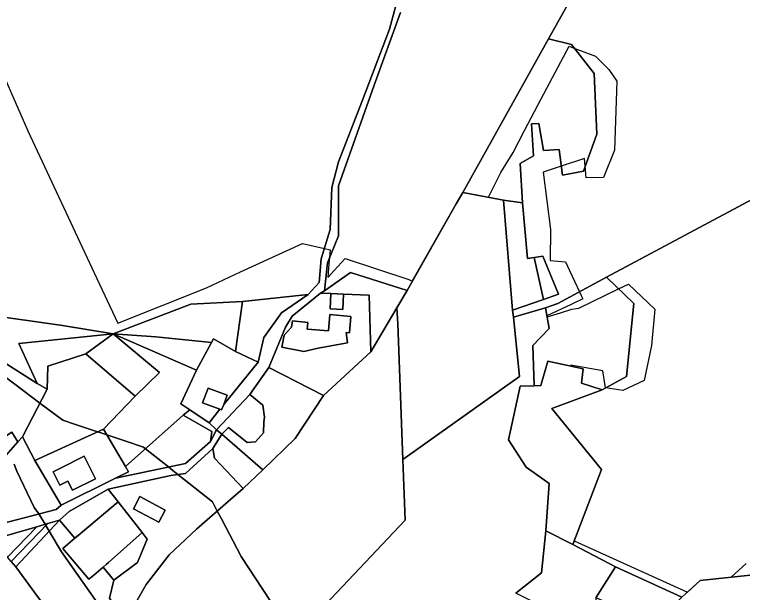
# Model space of a CAD drawing. Extents: x -477304 to -465429, y -1159113 to -1149210.
# Drawn here: x -470157.2 to -469867.1, y -1155272.4 to -1155042.1 of the extents above; entities that cross this region are included whole.
import ezdxf

# ---------------------------------------------------------------- set-up
doc = ezdxf.new("R2010")
doc.units = 0
for name, color, linetype in [('BPEJ_s', 7, 'Continuous'), ('orna_s', 7, 'Continuous'), ('ostatni_s', 7, 'Continuous'), ('PUPFL_s', 7, 'Continuous'), ('trav_porost_s', 7, 'Continuous')]:
    doc.layers.add(name, color=color, linetype=linetype)

msp = doc.modelspace()

# ---------------------------------------------------------------- linework, layer by layer
at = {"layer": 'BPEJ_s'}
for points in [[(-470166.83, -1155054.75), (-470151.92, -1155088.43), (-470125.42, -1155145.02), (-470116.04, -1155165.17), (-470080.7, -1155151.09), (-470067.14, -1155144.69), (-470042.42, -1155133.32), (-470033.63, -1155135.33), (-470031.36, -1155135.85), (-470031.62, -1155138.98), (-470031.98, -1155143.26), (-470032.29, -1155146.91), (-470029.76, -1155144.13), (-470025.37, -1155139.31), (-470000, -1155147.7), (-469998.64, -1155148.44), (-469981.16, -1155117.51), (-469978.52, -1155113.04), (-469968.24, -1155114.96), (-469963.33, -1155105.06), (-469958.5, -1155097.13), (-469953.9, -1155088.34), (-469947.28, -1155075.7), (-469936.14, -1155054.77), (-469933.92, -1155055.6), (-469925.61, -1155058.73), (-469920.34, -1155064.06), (-469917.12, -1155068.64), (-469918.05, -1155096.14), (-469922.39, -1155107.04), (-469929.33, -1155107.16), (-469929.7, -1155102.51), (-469929.94, -1155099.48), (-469939.25, -1155102.56), (-469946.42, -1155104.93), (-469943.51, -1155127.72), (-469943.63, -1155140.11), (-469937.56, -1155140.61), (-469935.93, -1155144.11), (-469931.97, -1155152.6), (-469931.28, -1155154.06), (-469930.62, -1155155.47), (-469935.38, -1155157.68), (-469945.03, -1155162.16), (-469944.95, -1155162.63), (-469939.57, -1155160.97), (-469935.02, -1155159.56), (-469932.3, -1155159.19), (-469916.43, -1155151.45), (-469912.48, -1155149.52), (-469901.95, -1155159.56), (-469903.25, -1155174.05), (-469906.22, -1155187.92), (-469914.77, -1155192.01), (-469921.58, -1155190.89), (-469922.7, -1155184.08), (-469935.46, -1155181.85), (-469935.5, -1155182.25), (-469930.47, -1155183.32), (-469931.17, -1155188.99), (-469922.95, -1155191.62), (-469943.04, -1155199.17), (-469923.2, -1155223.41), (-469934.09, -1155251.91), (-469889.01, -1155272.32), (-469883.93, -1155267.64), (-469871.5, -1155266.33), (-469865.61, -1155260.87)], [(-470166.83, -1155054.75), (-470151.92, -1155088.43), (-470125.42, -1155145.02), (-470116.04, -1155165.17), (-470080.7, -1155151.09), (-470067.14, -1155144.69), (-470042.42, -1155133.32), (-470033.63, -1155135.33), (-470031.36, -1155135.85), (-470031.62, -1155138.98), (-470031.98, -1155143.26), (-470032.29, -1155146.91), (-470029.76, -1155144.13), (-470025.37, -1155139.31), (-470000, -1155147.7), (-469998.64, -1155148.44), (-469981.16, -1155117.51), (-469978.52, -1155113.04), (-469968.24, -1155114.96), (-469963.33, -1155105.06), (-469958.5, -1155097.13), (-469953.9, -1155088.34), (-469947.28, -1155075.7), (-469936.14, -1155054.77), (-469933.92, -1155055.6), (-469925.61, -1155058.73), (-469920.34, -1155064.06), (-469917.12, -1155068.64), (-469918.05, -1155096.14), (-469922.39, -1155107.04), (-469929.33, -1155107.16), (-469929.7, -1155102.51), (-469929.94, -1155099.48), (-469939.25, -1155102.56), (-469946.42, -1155104.93), (-469943.51, -1155127.72), (-469943.63, -1155140.11), (-469937.56, -1155140.61), (-469935.93, -1155144.11), (-469931.97, -1155152.6), (-469931.28, -1155154.06), (-469930.62, -1155155.47), (-469935.38, -1155157.68), (-469945.03, -1155162.16), (-469944.95, -1155162.63), (-469939.57, -1155160.97), (-469935.02, -1155159.56), (-469932.3, -1155159.19)], [(-469932.3, -1155159.19), (-469916.43, -1155151.45), (-469912.48, -1155149.52), (-469901.95, -1155159.56), (-469903.25, -1155174.05), (-469906.22, -1155187.92), (-469914.77, -1155192.01), (-469921.58, -1155190.89), (-469922.7, -1155184.08), (-469935.46, -1155181.85), (-469935.5, -1155182.25), (-469930.47, -1155183.32), (-469931.17, -1155188.99), (-469922.95, -1155191.62), (-469943.04, -1155199.17), (-469923.2, -1155223.41), (-469934.09, -1155251.91), (-469889.01, -1155272.32), (-469883.93, -1155267.64), (-469871.5, -1155266.33), (-469865.61, -1155260.87)], [(-470169.51, -1155180.07), (-470157.11, -1155189.37), (-470147.04, -1155196.93), (-470137.88, -1155203.8), (-470133.26, -1155205.34), (-470124.09, -1155208.39), (-470122.36, -1155208.97), (-470120.37, -1155209.64), (-470112.88, -1155212.13), (-470105.85, -1155214.47), (-470105, -1155215.15), (-470095.83, -1155222.43), (-470094.13, -1155223.77), (-470092.05, -1155225.42), (-470078.25, -1155236.37), (-470076.36, -1155239.97), (-470074.71, -1155243.11), (-470066.83, -1155258.09), (-470049.53, -1155284.41)], [(-470049.53, -1155284.41), (-470066.83, -1155258.09), (-470074.71, -1155243.11), (-470076.36, -1155239.97), (-470078.25, -1155236.37), (-470092.05, -1155225.42), (-470094.13, -1155223.77), (-470095.83, -1155222.43), (-470105, -1155215.15), (-470105.85, -1155214.47), (-470112.88, -1155212.13), (-470120.37, -1155209.64), (-470122.36, -1155208.97), (-470124.09, -1155208.39), (-470133.26, -1155205.34), (-470137.88, -1155203.8), (-470147.04, -1155196.93), (-470157.11, -1155189.37), (-470169.51, -1155180.07)], [(-470157.3, -1155221.36), (-470156.32, -1155224.1), (-470149.31, -1155238.55), (-470147.5, -1155241.14), (-470146.81, -1155242.14), (-470146.38, -1155242.76), (-470144.92, -1155245.27), (-470144.65, -1155245.73), (-470143.32, -1155248.01), (-470138.53, -1155256.26), (-470121.49, -1155280.42)], [(-470121.49, -1155280.42), (-470138.53, -1155256.26), (-470143.32, -1155248.01), (-470144.65, -1155245.73), (-470144.92, -1155245.27), (-470146.38, -1155242.76), (-470146.81, -1155242.14), (-470147.5, -1155241.14), (-470149.31, -1155238.55), (-470156.32, -1155224.1), (-470157.3, -1155221.36)]]:
    msp.add_lwpolyline(points, dxfattribs=at)
at = {"layer": 'orna_s'}
msp.add_lwpolyline([(-470115.22, -1155280.77), (-470128.25, -1155298.15), (-470136.27, -1155288.59), (-470147.58, -1155274.64), (-470156.61, -1155262.28), (-470139.26, -1155243.65), (-470133.18, -1155250.83), (-470136, -1155253.21), (-470137.96, -1155254.86), (-470127.57, -1155267.14), (-470125.61, -1155265.49), (-470121.92, -1155262.37), (-470117.55, -1155267.53), (-470119.4, -1155274.72)], close=True, dxfattribs=at)
at = {"layer": 'ostatni_s'}
for points in [[(-470003.29, -1155041.27), (-470013.8, -1155070.21), (-470028.12, -1155110.42), (-470028.06, -1155130.34), (-470032.49, -1155141.08), (-470033.67, -1155152.19), (-470035.2, -1155153.18), (-470046.59, -1155162.32), (-470049.25, -1155166.74), (-470055.85, -1155182.82), (-470063.41, -1155193.51), (-470076.69, -1155207.67), (-470079.63, -1155204.81), (-470075.4, -1155199.41), (-470074.66, -1155199.69), (-470073.83, -1155197.49), (-470060.02, -1155180.59), (-470057.78, -1155170.77), (-470050.72, -1155160.99), (-470040.11, -1155153.7), (-470035.71, -1155148.94), (-470034.92, -1155139.53), (-470031.32, -1155127.85), (-470030.66, -1155111.09), (-470028.09, -1155100.8), (-470018.52, -1155076.19), (-470007.76, -1155048.01), (-469997.56, -1155009.72)], [(-470158.48, -1155260.1), (-470156.61, -1155262.28), (-470147.58, -1155274.64), (-470136.27, -1155288.59), (-470128.25, -1155298.15), (-470124.57, -1155302.54), (-470097.67, -1155334.18), (-470093.15, -1155338.68), (-470071.1, -1155360.45), (-470041.36, -1155387.01), (-470005.39, -1155416.4), (-470002.24, -1155418.26), (-469993.96, -1155421.77), (-469987.27, -1155431.78), (-469978.24, -1155439.73), (-469976.16, -1155441.57), (-469958.38, -1155457.23)]]:
    msp.add_lwpolyline(points, dxfattribs=at)
for points in [[(-470026.34, -1155159.6), (-470031.37, -1155159.38), (-470031.12, -1155153.35), (-470026.08, -1155153.57)], [(-470155.44, -1155173.16), (-470148.15, -1155189.17), (-470171.45, -1155174.41), (-470169.02, -1155161.71), (-470138.09, -1155165.98), (-470117.83, -1155169.34)], [(-470041.84, -1155176.47), (-470050.71, -1155174.63), (-470049.7, -1155169.84), (-470046.75, -1155166.76), (-470046.45, -1155164.16), (-470040.24, -1155164.88), (-470040.54, -1155167.48), (-470032.06, -1155168.2), (-470031.51, -1155161.69), (-470023.16, -1155162.39), (-470023.71, -1155168.9), (-470025.01, -1155168.79), (-470024.41, -1155172.98), (-470036.19, -1155175.03)], [(-470155.44, -1155173.16), (-470117.83, -1155169.34), (-470128.79, -1155177.32), (-470143.87, -1155182.31), (-470144.21, -1155191.44), (-470148.15, -1155189.17)], [(-470165.17, -1155207.24), (-470174.36, -1155192.51), (-470166.42, -1155190.22), (-470171.45, -1155174.41), (-470148.15, -1155189.17), (-470144.21, -1155191.44), (-470153.96, -1155210.35), (-470155.84, -1155212.43), (-470158.3, -1155208.58), (-470178.62, -1155221.78), (-470182.69, -1155211.08), (-470167.52, -1155210.93)], [(-470073.83, -1155197.49), (-470074.66, -1155199.69), (-470075.4, -1155199.41), (-470082.24, -1155196.83), (-470080.03, -1155190.98), (-470072.45, -1155193.84)], [(-470064.49, -1155212.66), (-470071.92, -1155206.63), (-470074.59, -1155209.32), (-470076.69, -1155207.67), (-470063.41, -1155193.51), (-470058.16, -1155197.76), (-470057.53, -1155202.64), (-470057.83, -1155204.46), (-470057.99, -1155208.86), (-470061.1, -1155212.35)], [(-470116.89, -1155226.83), (-470111.7, -1155224.34), (-470112.91, -1155222.22), (-470090.04, -1155201.79), (-470078.57, -1155208.29), (-470079.02, -1155212.26), (-470089.01, -1155221)], [(-470079.02, -1155212.26), (-470076.69, -1155207.67), (-470074.59, -1155209.32), (-470078.13, -1155215.09), (-470089.06, -1155225), (-470094.9, -1155225.83), (-470119.86, -1155231.23), (-470135.42, -1155240.22), (-470139.26, -1155243.65), (-470143.94, -1155244.99), (-470148.29, -1155246.23), (-470166.02, -1155251.3), (-470169.24, -1155246.86), (-470140.64, -1155239.34), (-470138.56, -1155237.63), (-470116.89, -1155226.83), (-470089.01, -1155221)], [(-470112.91, -1155222.22), (-470111.7, -1155224.34), (-470116.89, -1155226.83), (-470138.56, -1155237.63), (-470149.04, -1155219.8), (-470121.74, -1155207.32)], [(-470158.3, -1155208.58), (-470155.84, -1155212.43), (-470164.42, -1155221.92), (-470178.64, -1155232.61), (-470183.31, -1155224.83), (-470178.62, -1155221.78)], [(-470153.96, -1155210.35), (-470149.04, -1155219.8), (-470138.56, -1155237.63), (-470140.64, -1155239.34), (-470169.24, -1155246.86), (-470178.64, -1155232.61), (-470164.42, -1155221.92), (-470155.84, -1155212.43)], [(-470139.16, -1155229.67), (-470141.76, -1155224.3), (-470138.6, -1155222.72), (-470129.38, -1155218.14), (-470124.93, -1155227.09), (-470134.12, -1155231.68), (-470135.96, -1155228.05)], [(-470138.6, -1155222.72), (-470141.76, -1155224.3), (-470139.16, -1155229.67), (-470135.96, -1155228.05), (-470134.12, -1155231.68), (-470124.93, -1155227.09), (-470129.38, -1155218.14)], [(-470115.91, -1155236.3), (-470106.35, -1155248.57), (-470119.78, -1155260.51), (-470120.65, -1155261.29), (-470121.92, -1155262.37), (-470125.61, -1155265.49), (-470127.57, -1155267.14), (-470137.96, -1155254.86), (-470136, -1155253.21), (-470133.18, -1155250.83), (-470131.04, -1155249.02), (-470130.15, -1155248.31)], [(-470109.78, -1155239.09), (-470107.2, -1155234.23), (-470097.09, -1155239.59), (-470099.67, -1155244.45)], [(-470139.26, -1155243.65), (-470156.61, -1155262.28), (-470158.48, -1155260.1), (-470143.94, -1155244.99)], [(-470148.29, -1155246.23), (-470159.96, -1155258.37), (-470166.02, -1155251.3)], [(-470104.28, -1155251.23), (-470108.24, -1155260.47), (-470117.55, -1155267.53), (-470121.92, -1155262.37), (-470120.65, -1155261.29), (-470119.78, -1155260.51), (-470106.35, -1155248.57)]]:
    msp.add_lwpolyline(points, close=True, dxfattribs=at)
at = {"layer": 'PUPFL_s'}
for points in [[(-469997.56, -1155009.72), (-470007.76, -1155048.01), (-470018.52, -1155076.19), (-470028.09, -1155100.8), (-470030.66, -1155111.09), (-470031.32, -1155127.85), (-470034.92, -1155139.53), (-470035.71, -1155148.94), (-470040.11, -1155153.7), (-470066.37, -1155156.47), (-470086.93, -1155157.57), (-470117.83, -1155169.34), (-470138.09, -1155165.98), (-470169.02, -1155161.71)], [(-469930.22, -1155026.55), (-469944.31, -1155051.75), (-469978.52, -1155113.04), (-469981.16, -1155117.51), (-470000.73, -1155152.15), (-470023.28, -1155144.89), (-470033.67, -1155152.19), (-470032.49, -1155141.08), (-470028.06, -1155130.34), (-470028.12, -1155110.42), (-470013.8, -1155070.21), (-470003.29, -1155041.27)], [(-469859.1, -1155113.57), (-469921.27, -1155146.81), (-469940.6, -1155157.27), (-469945.58, -1155158.98), (-469958.36, -1155162.77), (-469958.69, -1155159.98), (-469946.35, -1155155.64), (-469940.39, -1155153.54), (-469946.56, -1155138.41), (-469950.07, -1155138.9), (-469952.79, -1155139.28), (-469954.78, -1155117.18), (-469955.66, -1155101.44), (-469950.37, -1155098.41), (-469951.09, -1155085.62), (-469948.22, -1155085.54), (-469946.36, -1155096.28), (-469940.05, -1155095.91), (-469938.82, -1155106.07), (-469930.42, -1155104.52), (-469925.15, -1155089.8), (-469926.2, -1155065.61), (-469935.15, -1155054.01), (-469944.31, -1155051.75), (-469930.22, -1155026.55)]]:
    msp.add_lwpolyline(points, dxfattribs=at)
for points in [[(-469954.78, -1155117.18), (-469962.32, -1155116.07), (-469978.52, -1155113.04), (-469944.31, -1155051.75), (-469935.15, -1155054.01), (-469926.2, -1155065.61), (-469925.15, -1155089.8), (-469930.42, -1155104.52), (-469938.82, -1155106.07), (-469940.05, -1155095.91), (-469946.36, -1155096.28), (-469948.22, -1155085.54), (-469951.09, -1155085.62), (-469950.37, -1155098.41), (-469955.66, -1155101.44)], [(-469923.2, -1155223.41), (-469943.04, -1155199.17), (-469922.95, -1155191.62), (-469913.22, -1155186.32), (-469910.3, -1155157.33), (-469921.27, -1155146.81), (-469859.1, -1155113.57), (-469748.14, -1155184.57), (-469699.33, -1155194.29), (-469738.07, -1155244.38), (-469739.5, -1155243.81), (-469759.04, -1155237.31), (-469766.23, -1155232.54), (-469773.01, -1155231.47), (-469784.51, -1155235.33), (-469792.73, -1155243.47), (-469828.96, -1155249.8), (-469841.45, -1155263.16), (-469883.93, -1155267.64), (-469891.2, -1155274.34), (-469917.61, -1155262.27), (-469934.62, -1155253.31)], [(-469946.35, -1155155.64), (-469950.07, -1155138.9), (-469946.56, -1155138.41), (-469940.39, -1155153.54)], [(-469922.95, -1155191.62), (-469931.17, -1155188.99), (-469930.47, -1155183.32), (-469944.6, -1155180.32), (-469947.35, -1155190.02), (-469950.07, -1155190.06), (-469950.56, -1155173.97), (-469944.15, -1155167.27), (-469945.58, -1155158.98), (-469940.6, -1155157.27), (-469921.27, -1155146.81), (-469910.3, -1155157.33), (-469913.22, -1155186.32)], [(-469902.99, -1155286.46), (-469908.9, -1155281.49), (-469925.5, -1155274.58), (-469917.61, -1155262.27), (-469891.2, -1155274.34)]]:
    msp.add_lwpolyline(points, close=True, dxfattribs=at)
at = {"layer": 'trav_porost_s'}
for points in [[(-469955.96, -1155186.33), (-470002.39, -1155219.49), (-470004.36, -1155165.36), (-470004.77, -1155158.99), (-470000.73, -1155152.15), (-469981.16, -1155117.51), (-469978.52, -1155113.04), (-469962.32, -1155116.07), (-469958.69, -1155159.98), (-469958.36, -1155162.77)], [(-469950.07, -1155138.9), (-469946.35, -1155155.64), (-469958.69, -1155159.98), (-469962.32, -1155116.07), (-469954.78, -1155117.18), (-469952.79, -1155139.28)], [(-470033.67, -1155152.19), (-470023.28, -1155144.89), (-470000.73, -1155152.15), (-470004.77, -1155158.99), (-470015.13, -1155176.55), (-470015.78, -1155154.01), (-470026.08, -1155153.57), (-470031.12, -1155153.35), (-470035.2, -1155153.18)], [(-470040.11, -1155153.7), (-470050.72, -1155160.99), (-470057.78, -1155170.77), (-470060.02, -1155180.59), (-470069.11, -1155176.35), (-470066.37, -1155156.47)], [(-470034.04, -1155193.93), (-470055.85, -1155182.82), (-470049.25, -1155166.74), (-470046.59, -1155162.32), (-470035.2, -1155153.18), (-470031.12, -1155153.35), (-470031.37, -1155159.38), (-470026.34, -1155159.6), (-470026.08, -1155153.57), (-470015.78, -1155154.01), (-470015.13, -1155176.55)], [(-470086.93, -1155157.57), (-470066.37, -1155156.47), (-470069.11, -1155176.35), (-470077.87, -1155171.36), (-470078.72, -1155172.88), (-470100.83, -1155170.62), (-470117.83, -1155169.34)], [(-470034.04, -1155193.93), (-470015.13, -1155176.55), (-470004.77, -1155158.99), (-470004.36, -1155165.36), (-470002.39, -1155219.49), (-470001.46, -1155243.66), (-470051.45, -1155296.43), (-470092.07, -1155337.56), (-470093.15, -1155338.68), (-470097.67, -1155334.18), (-470124.57, -1155302.54), (-470112.16, -1155282.32), (-470104.67, -1155269.29), (-470095.6, -1155257.4), (-470084.71, -1155247.26), (-470070.94, -1155235.25), (-470066.09, -1155231.06), (-470058.23, -1155223.62), (-470045.37, -1155211.02)], [(-470023.16, -1155162.39), (-470031.51, -1155161.69), (-470032.06, -1155168.2), (-470040.54, -1155167.48), (-470040.24, -1155164.88), (-470046.45, -1155164.16), (-470046.75, -1155166.76), (-470049.7, -1155169.84), (-470050.71, -1155174.63), (-470041.84, -1155176.47), (-470036.19, -1155175.03), (-470024.41, -1155172.98), (-470025.01, -1155168.79), (-470023.71, -1155168.9)], [(-470117.83, -1155169.34), (-470099.43, -1155184.78), (-470109.09, -1155194.17), (-470128.79, -1155177.32)], [(-470109.09, -1155194.17), (-470099.43, -1155184.78), (-470117.83, -1155169.34), (-470084.67, -1155183.78), (-470090.95, -1155197.21), (-470087.28, -1155199.67), (-470090.04, -1155201.79), (-470112.91, -1155222.22), (-470121.74, -1155207.32)], [(-470078.72, -1155172.88), (-470084.67, -1155183.78), (-470117.83, -1155169.34), (-470100.83, -1155170.62)], [(-470080.03, -1155190.98), (-470082.24, -1155196.83), (-470075.4, -1155199.41), (-470079.63, -1155204.81), (-470087.28, -1155199.67), (-470090.95, -1155197.21), (-470084.67, -1155183.78), (-470078.72, -1155172.88), (-470077.87, -1155171.36), (-470069.11, -1155176.35), (-470060.02, -1155180.59), (-470073.83, -1155197.49), (-470072.45, -1155193.84)], [(-470128.79, -1155177.32), (-470109.09, -1155194.17), (-470121.74, -1155207.32), (-470149.04, -1155219.8), (-470153.96, -1155210.35), (-470144.21, -1155191.44), (-470143.87, -1155182.31)], [(-469930.47, -1155183.32), (-469931.17, -1155188.99), (-469922.95, -1155191.62), (-469943.04, -1155199.17), (-469923.2, -1155223.41), (-469934.62, -1155253.31), (-469945.46, -1155247.85), (-469944.15, -1155228.98), (-469953.19, -1155222.45), (-469960.34, -1155211.6), (-469955.61, -1155190.19), (-469950.07, -1155190.06), (-469947.35, -1155190.02), (-469944.6, -1155180.32)], [(-470057.53, -1155202.64), (-470058.16, -1155197.76), (-470063.41, -1155193.51), (-470055.85, -1155182.82), (-470034.04, -1155193.93), (-470045.37, -1155211.02), (-470058.23, -1155223.62), (-470074.59, -1155209.32), (-470071.92, -1155206.63), (-470064.49, -1155212.66), (-470061.1, -1155212.35), (-470057.99, -1155208.86), (-470057.83, -1155204.46)], [(-470079.02, -1155212.26), (-470078.57, -1155208.29), (-470090.04, -1155201.79), (-470087.28, -1155199.67), (-470079.63, -1155204.81), (-470076.69, -1155207.67)], [(-470058.23, -1155223.62), (-470066.09, -1155231.06), (-470077.46, -1155218.95), (-470078.13, -1155215.09), (-470074.59, -1155209.32)], [(-470077.46, -1155218.95), (-470066.09, -1155231.06), (-470070.94, -1155235.25), (-470084.71, -1155247.26), (-470095.6, -1155257.4), (-470104.67, -1155269.29), (-470112.16, -1155282.32), (-470124.57, -1155302.54), (-470128.25, -1155298.15), (-470115.22, -1155280.77), (-470119.4, -1155274.72), (-470117.55, -1155267.53), (-470108.24, -1155260.47), (-470104.28, -1155251.23), (-470106.35, -1155248.57), (-470115.91, -1155236.3), (-470119.86, -1155231.23), (-470094.9, -1155225.83), (-470089.06, -1155225), (-470078.13, -1155215.09)], [(-470131.04, -1155249.02), (-470133.18, -1155250.83), (-470139.26, -1155243.65), (-470135.42, -1155240.22), (-470119.86, -1155231.23), (-470115.91, -1155236.3), (-470130.15, -1155248.31)], [(-470097.09, -1155239.59), (-470107.2, -1155234.23), (-470109.78, -1155239.09), (-470099.67, -1155244.45)], [(-470143.94, -1155244.99), (-470158.48, -1155260.1), (-470159.96, -1155258.37), (-470148.29, -1155246.23)], [(-469925.5, -1155274.58), (-469926.53, -1155288.21), (-469957.42, -1155272.67), (-469947.15, -1155264.58), (-469945.46, -1155247.85), (-469934.62, -1155253.31), (-469917.61, -1155262.27)], [(-469853.98, -1155308.84), (-469867.46, -1155311.18), (-469878.96, -1155317.55), (-469891.77, -1155297.27), (-469898.03, -1155291.24), (-469902.99, -1155286.46), (-469891.2, -1155274.34), (-469883.93, -1155267.64), (-469841.45, -1155263.16), (-469815.36, -1155260.32), (-469780.98, -1155247.87), (-469774.84, -1155253.88), (-469763.19, -1155265.29), (-469751.28, -1155291.93), (-469755.02, -1155318.27), (-469760.83, -1155331.66), (-469767.46, -1155334.81), (-469785.26, -1155339.02), (-469797.55, -1155338.32), (-469828.88, -1155344.31), (-469843.71, -1155335.55), (-469863.1, -1155338.76), (-469841.94, -1155328.44)]]:
    msp.add_lwpolyline(points, close=True, dxfattribs=at)
msp.add_lwpolyline([(-470051.45, -1155296.43), (-470001.46, -1155243.66), (-470002.39, -1155219.49), (-469955.96, -1155186.33), (-469958.36, -1155162.77), (-469945.58, -1155158.98), (-469944.15, -1155167.27), (-469950.56, -1155173.97), (-469950.07, -1155190.06), (-469955.61, -1155190.19), (-469960.34, -1155211.6), (-469953.19, -1155222.45), (-469944.15, -1155228.98), (-469945.46, -1155247.85), (-469947.15, -1155264.58), (-469957.42, -1155272.67)], dxfattribs=at)

doc.saveas('drawing.dxf')
